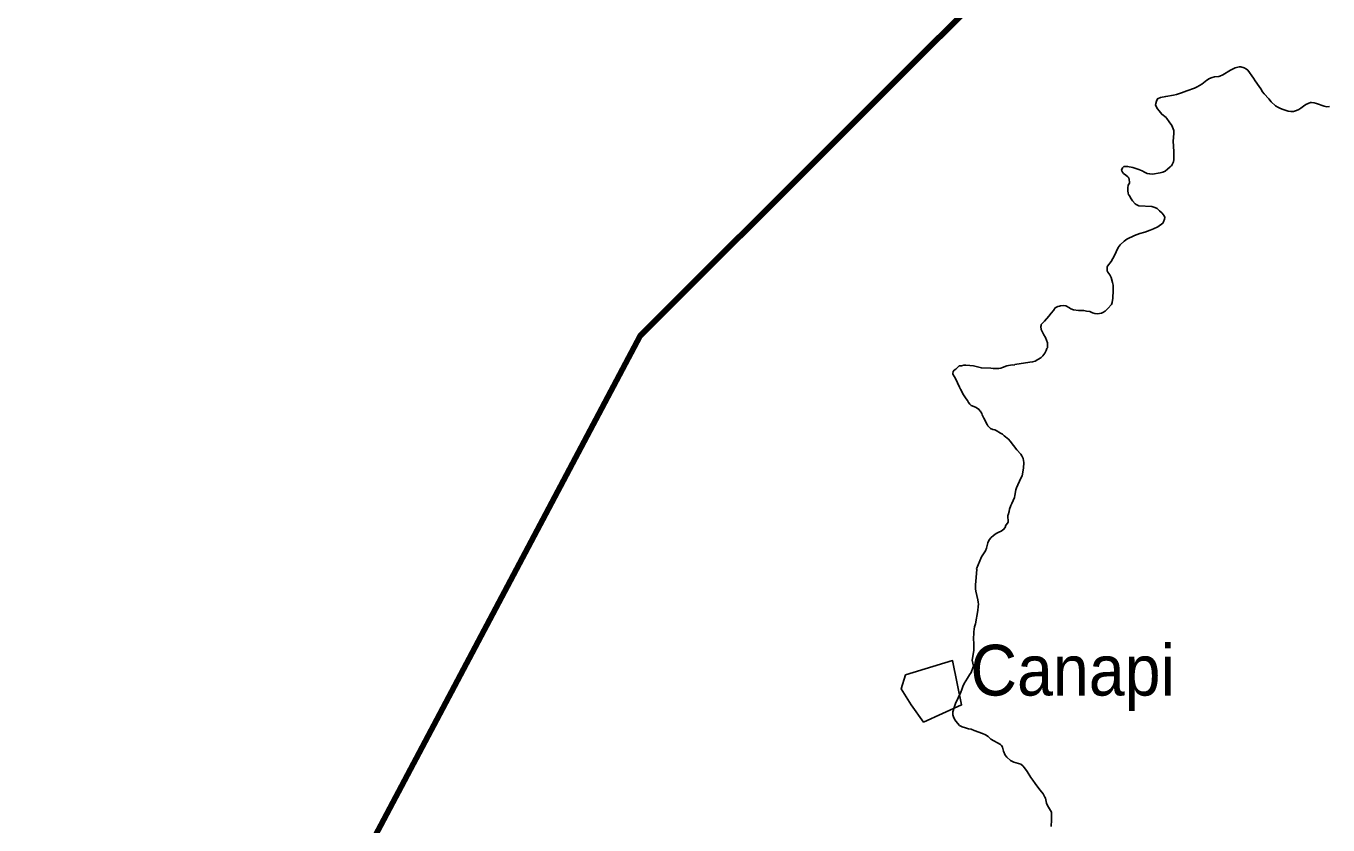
# Model space of a CAD drawing. Extents: x 553962 to 842807, y 8883888 to 9032388.
# Drawn here: x 643783 to 656600, y 8990731 to 8998597 of the extents above; entities that cross this region are included whole.
import ezdxf

# ---------------------------------------------------------------- set-up
doc = ezdxf.new("R2010")
doc.units = 0
doc.header["$LTSCALE"] = 20
for name, color, linetype, lineweight in [('21', 7, 'Continuous', 25), ('24', 7, 'Continuous', 25), ('9', 7, 'Continuous', 90)]:
    doc.layers.add(name, color=color, linetype=linetype, lineweight=lineweight)
doc.layers.add('41', color=7, linetype='Continuous')

msp = doc.modelspace()

# ---------------------------------------------------------------- linework, layer by layer
at = {"layer": '21'}
msp.add_lwpolyline([(652442.21, 8992209.74), (652905.21, 8992350.05), (652993.45, 8991912.73), (652618.75, 8991744.33), (652496.66, 8991914.06), (652399.64, 8992070.28)], close=True, dxfattribs=at)
at = {"layer": '24'}
for points in [[(656614.65, 8997804.49), (656588.04, 8997802.89), (656564.15, 8997808.89), (656487.06, 8997835.52), (656463.15, 8997842.51), (656437.55, 8997844.04), (656427.73, 8997843.06), (656383.62, 8997825.39), (656359.4, 8997809.28), (656333.6, 8997789.04), (656313.64, 8997776.79), (656288.79, 8997765.35), (656260.5, 8997757.4), (656235.79, 8997756.44), (656208.06, 8997758.42), (656158.79, 8997774.93), (656133.91, 8997785.32), (656107.49, 8997798.55), (656084.25, 8997812.22), (656040, 8997850.5), (656017.7, 8997880.07), (655973.35, 8997930.76), (655954.29, 8997950.25), (655940.65, 8997978.56), (655923.07, 8998001.5), (655883.52, 8998057.69), (655867.87, 8998085.59), (655850.31, 8998107.47), (655828.33, 8998139.13), (655810.68, 8998161.87), (655799.16, 8998173.05), (655776.01, 8998185.72), (655740.67, 8998194.19), (655726.59, 8998194.87), (655688, 8998185.3), (655639.47, 8998161.95), (655564.02, 8998115.87), (655536.13, 8998102.98), (655526.25, 8998099.94), (655484.51, 8998096.45), (655459.67, 8998090.22), (655434.8, 8998080.88), (655409.04, 8998064), (655359.16, 8998025.6), (655313.61, 8997999.16), (655285.46, 8997987.25), (655210.02, 8997958.98), (655183.55, 8997951.09), (655157.83, 8997940.5)], [(655157.83, 8997940.5), (655107.29, 8997923.63), (655079.93, 8997916.8), (655003.74, 8997905.09), (654951.85, 8997893.13), (654921.94, 8997881.45), (654911.49, 8997859.28), (654904.52, 8997835.35), (654903.32, 8997818.24), (654921.39, 8997783.17), (654936.63, 8997761.14), (654963.83, 8997729.25), (655008.37, 8997696.84), (655009.5, 8997691.36), (655015.18, 8997687.54), (655037.51, 8997653.28), (655064.48, 8997618.35), (655082.55, 8997567.75), (655083.82, 8997539.45), (655075.53, 8997462.39), (655082.87, 8997361.46), (655083.88, 8997309.24), (655081.8, 8997284.41), (655077.84, 8997260.52), (655067.59, 8997232.51), (655062.45, 8997223.82), (655056.78, 8997221.54), (655046.84, 8997209.98), (655019.78, 8997187.06), (654997.25, 8997170.01), (654975.39, 8997158.95), (654947.23, 8997150.52), (654873.99, 8997139.23), (654845.34, 8997141.08), (654819.69, 8997146.47), (654794.01, 8997157.13), (654769.55, 8997171.25)], [(654769.55, 8997171.25), (654738.3, 8997183.77), (654678.36, 8997205.1), (654627.85, 8997215.67), (654601.5, 8997215.85), (654591.64, 8997213.9), (654575.84, 8997201.66), (654567.63, 8997179.55), (654577.79, 8997158.21), (654585.53, 8997146.47), (654609.21, 8997130.14), (654609.21, 8997130.14), (654631.14, 8997112.14), (654638.85, 8997103.72), (654643.13, 8997086.6), (654646.11, 8997060.46), (654644.75, 8997050.52), (654633.57, 8997030.49), (654630.57, 8997004.99), (654630.34, 8996976.19), (654634.55, 8996950.63), (654637.9, 8996939.8), (654647.72, 8996923.98), (654661.25, 8996897.59), (654676.86, 8996874.87), (654700.61, 8996846.2), (654710.97, 8996839.57), (654738.52, 8996827.66), (654866.35, 8996819.72), (654894.51, 8996812.3), (654917.45, 8996800.98), (654942.36, 8996779.48), (654967.72, 8996755.23), (654988.53, 8996728.37), (654992.78, 8996711.51), (654991.75, 8996695.74), (654982.31, 8996670.18), (654975.66, 8996656.37), (654924.48, 8996618.83), (654883.96, 8996599.84), (654848.82, 8996588.38), (654798.21, 8996566.4), (654746.89, 8996553.35), (654696.34, 8996535.47), (654621.24, 8996498.11), (654593.19, 8996479.01), (654553.36, 8996444.22), (654534.44, 8996418.19), (654494.64, 8996332.7), (654480.78, 8996306.99), (654464.28, 8996280.55), (654430.7, 8996233.29), (654427.87, 8996227.28), (654425.92, 8996202.25), (654427.11, 8996188.51), (654434.49, 8996173.49), (654452.9, 8996147.02), (654465.28, 8996122.09), (654480.1, 8996071.58), (654484.58, 8996045.06), (654486.74, 8995992.85), (654483.57, 8995917.51), (654474.68, 8995876.7), (654467.94, 8995855.03), (654434.28, 8995816.1)], [(654434.28, 8995816.1), (654404.97, 8995790.46), (654383.75, 8995776.96), (654370.8, 8995770.47), (654331.62, 8995764.84), (654305.13, 8995767.12), (654280.3, 8995774.42), (654256.62, 8995785.85), (654222.5, 8995790.44), (654197.6, 8995796.49), (654144.56, 8995796.93), (654094.05, 8995804.38), (654067.81, 8995813.24), (654058.92, 8995818.6), (654053.83, 8995824.22), (654017.77, 8995841.24), (653993.09, 8995845.68), (653966.59, 8995843.86), (653958.29, 8995840.53), (653940.73, 8995836.45), (653915.09, 8995821.72), (653896.5, 8995797.17), (653873.63, 8995769.98), (653853.04, 8995739.69), (653809.94, 8995690.46), (653777.64, 8995659.56), (653777.01, 8995649.14), (653773.25, 8995638.47), (653777.42, 8995608.48), (653788.43, 8995581.99), (653802.97, 8995557.07), (653819.93, 8995531.31), (653830.65, 8995505.65), (653837.41, 8995477.01), (653839.2, 8995454.3), (653837.27, 8995430.5), (653832.75, 8995422.34)], [(653832.75, 8995422.34), (653826.55, 8995401.31), (653812.51, 8995377.28), (653793.7, 8995350.99), (653775.35, 8995332.63), (653765.9, 8995326.35), (653761.17, 8995324.88), (653757.46, 8995320.03), (653742.24, 8995313.56), (653716.46, 8995297.86), (653691.59, 8995289.66), (653664.75, 8995287.15), (653664.75, 8995287.15), (653516.87, 8995264.14), (653510.89, 8995259.77), (653490.91, 8995260.17), (653437.74, 8995252.02), (653396.78, 8995235.45), (653378.32, 8995229.41), (653359.04, 8995225.35), (653302.87, 8995225.31), (653281.99, 8995227.38), (653188.14, 8995230.56), (653109.41, 8995250.86), (653073.53, 8995253.88), (653034.02, 8995259.32), (653013.92, 8995258.43), (652993.02, 8995253.07), (652967.79, 8995250.36), (652934.91, 8995219.98), (652921.14, 8995209.15), (652910.48, 8995196.72), (652906.33, 8995176.72), (652907.65, 8995171.03), (652922.22, 8995141.87), (652932.77, 8995125.66), (652973.44, 8995043.32), (652981.39, 8995023.35), (653011.02, 8994966.34), (653037.77, 8994927.22), (653051.92, 8994911.94), (653062.37, 8994891.41), (653073.21, 8994874.27), (653086.74, 8994861.27), (653128.95, 8994846), (653146.42, 8994835.16), (653168.33, 8994817.21), (653170.67, 8994809.8), (653175.49, 8994807.56), (653191.28, 8994783.95), (653196.48, 8994768.71), (653211.12, 8994737.26), (653243.86, 8994674.68), (653252.41, 8994660.61), (653276.22, 8994633.61), (653299.12, 8994625.18), (653319.15, 8994620.46), (653334.8, 8994613.66), (653376.27, 8994588.94), (653394.67, 8994579.59), (653411.93, 8994563.37), (653455, 8994528.41), (653472.31, 8994508.8), (653536.99, 8994423.36), (653575.4, 8994381.73)], [(653575.4, 8994381.73), (653586.06, 8994365.07), (653599.4, 8994339.11), (653603.76, 8994319.85), (653604.86, 8994300.59), (653603.72, 8994242.81), (653588.14, 8994167.39), (653576.43, 8994144.91), (653533.33, 8994050.14), (653527.95, 8994030.89), (653518.34, 8993973.9), (653513.32, 8993955.47), (653488.22, 8993896.07), (653478.43, 8993876), (653466.09, 8993839.02), (653461.46, 8993819.01), (653450.79, 8993784.2), (653449.89, 8993778), (653451.54, 8993712.64), (653424.25, 8993677.27), (653424.42, 8993666.25), (653409.34, 8993643.01), (653384.07, 8993623.8), (653360.34, 8993615.65), (653334.19, 8993599.56), (653307.97, 8993581.43), (653282.85, 8993559.95), (653264.25, 8993540.21), (653251.91, 8993507.76), (653244.31, 8993482.93), (653237.72, 8993455.14), (653227.31, 8993430.23), (653188.69, 8993371.5), (653138.53, 8993253.79), (653138.8, 8993251.86), (653142.98, 8993247.72), (653131.87, 8993133.24)], [(653131.87, 8993133.24), (653129.79, 8993095.51), (653129.82, 8993054.85), (653132.2, 8993032.66), (653154.1, 8992948.62), (653155.53, 8992926.42), (653159.46, 8992905.01), (653155.36, 8992881.95), (653154.15, 8992844.11), (653130.03, 8992711.96), (653121.26, 8992682.4), (653116.46, 8992659.67), (653112.81, 8992631.88), (653112.81, 8992631.88), (653114.63, 8992605.36), (653111.62, 8992579.66), (653110.58, 8992554.83), (653113.77, 8992526.48), (653114.72, 8992476.92), (653112.46, 8992450.39), (653097.34, 8992353.74), (653111.59, 8992293.45), (653103.81, 8992279.19), (653085.79, 8992232.93), (653072.43, 8992207.96), (653050.11, 8992176.48), (653018.04, 8992124.42), (653004.29, 8992095.5), (652995.66, 8992065.13), (652985.94, 8992037.33), (652960.25, 8991981.68), (652933.26, 8991927.6), (652922.17, 8991898.98), (652906.41, 8991844.18), (652907.36, 8991815.54), (652917.89, 8991785.59), (652928.26, 8991762.92), (652936.61, 8991754.76), (652972.6, 8991709.79), (652998, 8991697.6), (653032.33, 8991688.11), (653060.22, 8991678.62), (653087.97, 8991673.01), (653117.63, 8991659.73), (653200.09, 8991632.03), (653227.9, 8991617.03), (653254.18, 8991600.81), (653281.53, 8991577.53), (653374.71, 8991524.41), (653387.26, 8991514.23), (653395.05, 8991496.48), (653404.07, 8991457.19), (653422.87, 8991419.44), (653438.57, 8991399.86), (653475.14, 8991367.28), (653508.39, 8991350.84), (653576.35, 8991330.8), (653594.5, 8991314.94), (653612.87, 8991293.89), (653637.49, 8991258.21), (653673.48, 8991199.09), (653693.67, 8991170.74), (653717.84, 8991140.47), (653744.11, 8991102.8), (653767.59, 8991074.87)], [(653767.59, 8991074.87), (653795.89, 8991037.13), (653814.22, 8991005.11), (653819.05, 8990993.81), (653828.75, 8990946.52), (653839.43, 8990921.25), (653878.54, 8990856.43), (653879.25, 8990781.37), (653873.39, 8990717.3)]]:
    msp.add_lwpolyline(points, dxfattribs=at)
at = {"layer": '9'}
msp.add_lwpolyline([(635350.74, 8977923.86), (636116.78, 8981777.4), (642227.98, 8989744.8), (647160.35, 8990513.96), (649828.01, 8995545.55), (655722.5, 9001435.46), (661506.7, 9009120.33)], dxfattribs=at)

# ---------------------------------------------------------------- texts
at = {"layer": '41', "width": 0.95}
msp.add_text('Canapi', height=500, dxfattribs=at).set_placement((653080.14, 8992005.39))

doc.saveas('drawing.dxf')
